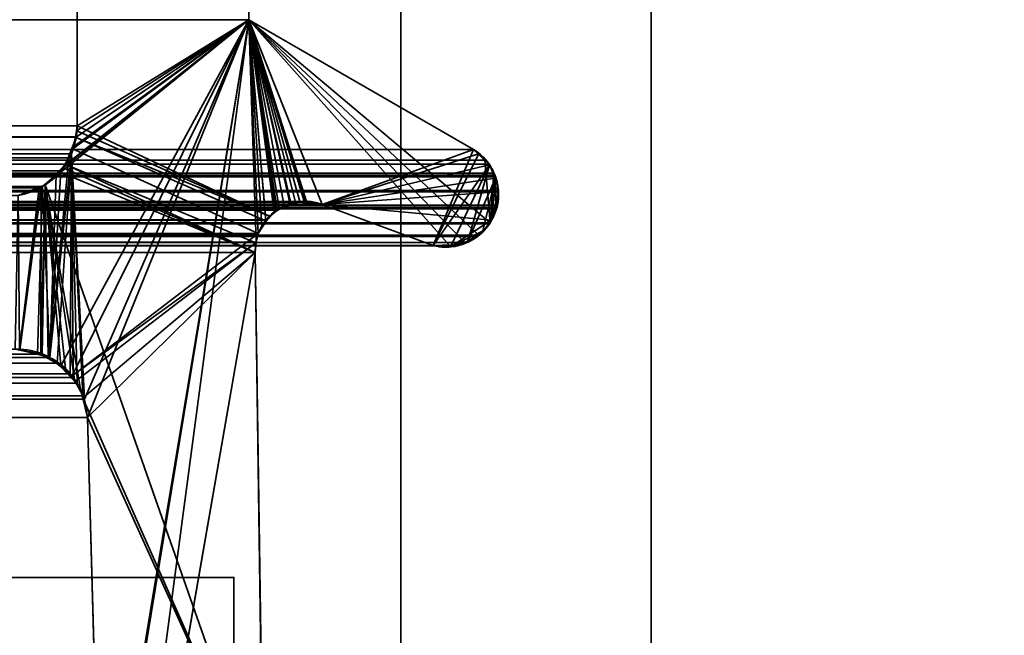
# Model space of a CAD drawing. Header units: millimetres. Extents: x -603 to 3703, y -115 to 193.
# Tile 785 of 1056: x 1972.72 to 1978.62, y 3.67 to 7.35. Entities that reach past the tile are written whole.
import ezdxf

# ---------------------------------------------------------------- set-up
doc = ezdxf.new("R2010")
doc.units = ezdxf.units.MM
doc.layers.add('152', color=7, linetype='Continuous', true_color=0xffffff)

# ---------------------------------------------------------------- blocks, each defined once
blk = doc.blocks.new('UG_SURFACE_002')
at = {"layer": '152', "color": 252, "linetype": 'Continuous', "lineweight": 35}
for points in [[(2165, -18, 2212.25), (2165, 174.4, 2212.25), (835, 174.4, 2212.25), (835, -18, 2212.25)], [(985, -18, 2062.2499), (985, 174.4, 2062.2499), (2015.0001, 174.4, 2062.2499), (2015.0001, -18, 2062.2499)]]:
    blk.add_3dface(points, dxfattribs=at)
blk = doc.blocks.new('UG_SURFACE_055')
at = {"layer": '152', "color": 252, "linetype": 'Continuous', "lineweight": 35}
for points in [[(1023.5, -29.92, 2023.7501), (1976.5, -29.92, 2023.7501), (1976.5, 14.42, 2023.7501), (1023.5, 14.42, 2023.7501)], [(1025, -29.92, 2022.2499), (1025, 14.42, 2022.2499), (1975, 14.42, 2022.2499), (1975, -29.92, 2022.2499)], [(1975, -29.92, 2022.2499), (1975, 14.42, 2022.2499), (1976.5, 14.42, 2023.7501), (1976.5, -29.92, 2023.7501)]]:
    blk.add_3dface(points, dxfattribs=at)
blk = doc.blocks.new('UG_SURFACE_056')
at = {"layer": '152', "color": 252, "linetype": 'Continuous', "lineweight": 35}
for points in [[(1975, -29.92, 2022.2499), (1975, 14.42, 2022.2499), (1975, 14.42, -8.75), (1975, -29.92, -8.75)], [(1976.5, 14.42, -8.75), (1976.5, -29.92, -8.75), (1975, -29.92, -8.75), (1975, 14.42, -8.75)], [(1975, 14.42, 2022.2499), (1975, -29.92, 2022.2499), (1976.5, -29.92, 2023.7501), (1976.5, 14.42, 2023.7501)], [(1976.5, -29.92, 2023.7501), (1976.5, -29.92, -8.75), (1976.5, 14.42, -8.75), (1976.5, 14.42, 2023.7501)]]:
    blk.add_3dface(points, dxfattribs=at)
blk = doc.blocks.new('UG_SURFACE_057')
at = {"layer": '152', "color": 252, "linetype": 'Continuous', "lineweight": 35}
for points in [[(1041, 4.0145, -7.75), (1026, 4.0145, -7.75), (1026, -24.9528, -7.75), (1974, -24.9528, -7.75)], [(1959, 4.0145, -8.75), (1974, 4.0145, -8.75), (1974, -24.9528, -8.75), (1026, -24.9528, -8.75)], [(1959, 4.0145, -7.75), (1041, 4.0145, -7.75), (1974, -24.9528, -7.75)], [(1959, 4.0145, -8.75), (1959, 4.0145, -7.75), (1974, 4.0145, -7.75), (1974, 4.0145, -8.75)], [(1974, -24.9528, -7.75), (1974, 4.0145, -7.75), (1959, 4.0145, -7.75)], [(1974, -24.9528, -8.75), (1974, 4.0145, -8.75), (1974, 4.0145, -7.75), (1974, -24.9528, -7.75)]]:
    blk.add_3dface(points, dxfattribs=at)
blk = doc.blocks.new('UG_SURFACE_093')
at = {"layer": '152', "color": 7, "linetype": 'Continuous', "lineweight": 35}
for points in [[(1026.9384, 6.7187, 2020.3116), (1026.9384, 11.8663, 2020.3116), (1973.0616, 11.8663, 2020.3116), (1973.0616, 6.7187, 2020.3116)], [(1973.0616, 6.7187, 2020.3116), (1973.0616, 11.8663, 2020.3116), (1974.0888, 11.6334, 2021.3387), (1974.0888, 7.3541, 2021.3387)], [(1974.0888, 7.3541, 2021.3387), (1974.0888, 11.6334, 2021.3387), (1025.9112, 11.6334, 2021.3387), (1025.9112, 7.3541, 2021.3387)], [(1975.4353, 6.5775, 2022.6853), (1974.0888, 7.3541, 2021.3387), (1025.9112, 7.3541, 2021.3387), (1024.5647, 6.5775, 2022.6853)], [(1974.0888, 7.3541, 2021.3387), (1973.1044, 5.0824, 2020.3543), (1973.0271, 6.5518, 2020.277), (1973.0557, 6.6507, 2020.3056)], [(1973.0557, 6.6507, 2020.3056), (1973.0564, 6.6534, 2020.3063), (1974.0888, 7.3541, 2021.3387)], [(1974.0888, 7.3541, 2021.3387), (1973.0564, 6.6534, 2020.3063), (1973.0616, 6.7187, 2020.3116)], [(1973.1224, 4.9715, 2020.3724), (1973.1044, 5.0824, 2020.3543), (1974.0888, 7.3541, 2021.3387)], [(1973.2049, 2.0412, 2020.4549), (1973.1224, 4.9715, 2020.3724), (1974.0888, 7.3541, 2021.3387)], [(1973.1853, 0.5531, 2020.4353), (1974.0888, 7.3541, 2021.3387), (1974.1328, 6.0214, 2021.3828), (1974.1284, 5.9608, 2021.3785)], [(1973.1883, 1.8784, 2020.4382), (1974.0888, 7.3541, 2021.3387), (1973.1853, 0.5531, 2020.4353)], [(1974.0888, 7.3541, 2021.3387), (1973.1883, 1.8784, 2020.4382), (1973.2012, 1.9603, 2020.4513)], [(1974.0888, 7.3541, 2021.3387), (1973.2012, 1.9603, 2020.4513), (1973.2049, 2.0412, 2020.4549)], [(1975.5346, 6.1368, 2022.7845), (1974.0888, 7.3541, 2021.3387), (1975.4353, 6.5775, 2022.6853), (1975.5043, 6.5123, 2022.7542)], [(1974.0888, 7.3541, 2021.3387), (1975.3838, 6.0204, 2022.6338), (1975.3387, 5.9996, 2022.5887), (1975.2933, 6.0002, 2022.5432)], [(1974.0888, 7.3541, 2021.3387), (1975.468, 6.0644, 2022.718), (1975.4593, 6.0552, 2022.7094), (1975.3838, 6.0204, 2022.6338)], [(1974.0888, 7.3541, 2021.3387), (1974.5291, 6.2483, 2021.7791), (1974.4343, 6.2604, 2021.6842)], [(1975.5346, 6.1368, 2022.7845), (1975.5328, 6.1326, 2022.7828), (1975.468, 6.0644, 2022.718), (1974.0888, 7.3541, 2021.3387)], [(1974.0888, 7.3541, 2021.3387), (1974.1465, 6.0731, 2021.3964), (1974.1328, 6.0214, 2021.3828)], [(1974.0888, 7.3541, 2021.3387), (1974.395, 6.2655, 2021.6451), (1974.3432, 6.248, 2021.5931)], [(1975.2933, 6.0002, 2022.5432), (1975.1931, 6.0016, 2022.4433), (1974.5291, 6.2483, 2021.7791), (1974.0888, 7.3541, 2021.3387)], [(1974.0888, 7.3541, 2021.3387), (1974.1917, 6.1535, 2021.4417), (1974.1465, 6.0731, 2021.3964)], [(1974.0888, 7.3541, 2021.3387), (1974.2714, 6.2239, 2021.5213), (1974.2602, 6.214, 2021.5101)], [(1974.4343, 6.2604, 2021.6842), (1974.395, 6.2655, 2021.6451), (1974.0888, 7.3541, 2021.3387)], [(1974.3432, 6.248, 2021.5931), (1974.2714, 6.2239, 2021.5213), (1974.0888, 7.3541, 2021.3387)], [(1974.2602, 6.214, 2021.5101), (1974.1937, 6.1552, 2021.4436), (1974.1917, 6.1535, 2021.4417), (1974.0888, 7.3541, 2021.3387)], [(1026.9384, 6.7187, 2020.3116), (1973.0564, 6.6534, 2020.3063), (1973.0557, 6.6507, 2020.3056)], [(1026.9384, 6.7187, 2020.3116), (1973.0616, 6.7187, 2020.3116), (1973.0564, 6.6534, 2020.3063)], [(1973.0557, 6.6507, 2020.3056), (1026.9474, 6.6514, 2020.3025), (1026.9384, 6.7187, 2020.3116)], [(1026.9474, 6.6514, 2020.3025), (1973.0557, 6.6507, 2020.3056), (1973.0271, 6.5518, 2020.277)], [(1026.9531, 6.6087, 2020.2971), (1026.9474, 6.6514, 2020.3025), (1973.0271, 6.5518, 2020.277)], [(1026.9531, 6.6087, 2020.2971), (1973.0271, 6.5518, 2020.277), (1973.012, 6.5272, 2020.262)], [(1973.012, 6.5272, 2020.262), (1026.9871, 6.5254, 2020.263), (1026.9531, 6.6087, 2020.2971)], [(1024.5647, 6.5775, 2022.6853), (1024.4948, 6.5146, 2022.7554), (1975.5043, 6.5123, 2022.7542)], [(1975.5043, 6.5123, 2022.7542), (1975.4353, 6.5775, 2022.6853), (1024.5647, 6.5775, 2022.6853)], [(1972.9419, 5.297, 2020.1919), (1972.8975, 5.3323, 2020.1476), (1973.0271, 6.5518, 2020.277)], [(1973.012, 6.5272, 2020.262), (1973.0271, 6.5518, 2020.277), (1972.8975, 5.3323, 2020.1476)], [(1973.0271, 6.5518, 2020.277), (1973.0203, 5.2345, 2020.2703), (1972.9419, 5.297, 2020.1919)], [(1973.0365, 5.2122, 2020.2866), (1973.0203, 5.2345, 2020.2703), (1973.0271, 6.5518, 2020.277)], [(1973.0271, 6.5518, 2020.277), (1973.0614, 5.178, 2020.3114), (1973.0365, 5.2122, 2020.2866)], [(1973.0271, 6.5518, 2020.277), (1973.1044, 5.0824, 2020.3543), (1973.0959, 5.1013, 2020.3459)], [(1973.0959, 5.1013, 2020.3459), (1973.0614, 5.178, 2020.3114), (1973.0271, 6.5518, 2020.277)], [(1024.48, 6.5013, 2022.7702), (1024.4424, 6.4348, 2022.8076), (1975.5571, 6.4344, 2022.8071)], [(1024.4948, 6.5146, 2022.7554), (1024.48, 6.5013, 2022.7702), (1975.5294, 6.4886, 2022.7795)], [(1024.48, 6.5013, 2022.7702), (1975.5571, 6.4344, 2022.8071), (1975.5294, 6.4886, 2022.7795)], [(1975.5294, 6.4886, 2022.7795), (1975.5043, 6.5123, 2022.7542), (1024.4948, 6.5146, 2022.7554)], [(1026.9926, 6.5122, 2020.2575), (1026.9871, 6.5254, 2020.263), (1973.012, 6.5272, 2020.262)], [(1026.9926, 6.5122, 2020.2575), (1973.012, 6.5272, 2020.262), (1972.9639, 6.449, 2020.2138)], [(1026.9926, 6.5122, 2020.2575), (1972.9639, 6.449, 2020.2138), (1972.9353, 6.4248, 2020.1855)], [(1972.9353, 6.4248, 2020.1855), (1027.0636, 6.4213, 2020.1864), (1026.9926, 6.5122, 2020.2575)], [(1972.8975, 5.3323, 2020.1476), (1972.9639, 6.449, 2020.2138), (1973.012, 6.5272, 2020.262)], [(1975.5043, 6.5123, 2022.7542), (1975.5294, 6.4886, 2022.7795), (1975.5571, 6.4344, 2022.8071), (1975.5346, 6.1368, 2022.7845)], [(1024.4424, 6.4348, 2022.8076), (1024.4366, 6.4244, 2022.8133), (1975.5626, 6.4236, 2022.8126)], [(1975.5626, 6.4236, 2022.8126), (1975.5571, 6.4344, 2022.8071), (1024.4424, 6.4348, 2022.8076)], [(1972.9353, 6.4248, 2020.1855), (1972.9639, 6.449, 2020.2138), (1972.8975, 5.3323, 2020.1476)], [(1975.5722, 6.222, 2022.8224), (1975.5346, 6.1368, 2022.7845), (1975.5571, 6.4344, 2022.8071)], [(1975.5722, 6.222, 2022.8224), (1975.5571, 6.4344, 2022.8071), (1975.5626, 6.4236, 2022.8126)], [(1024.4354, 6.4222, 2022.8148), (1024.4159, 6.3416, 2022.8341), (1975.5839, 6.331, 2022.8341)], [(1024.4366, 6.4244, 2022.8133), (1024.4354, 6.4222, 2022.8148), (1975.5681, 6.4131, 2022.8181)], [(1024.4354, 6.4222, 2022.8148), (1975.5839, 6.331, 2022.8341), (1975.5681, 6.4131, 2022.8181)], [(1975.5681, 6.4131, 2022.8181), (1975.5626, 6.4236, 2022.8126), (1024.4366, 6.4244, 2022.8133)], [(1027.0704, 6.4125, 2020.1795), (1027.0636, 6.4213, 2020.1864), (1972.9353, 6.4248, 2020.1855)], [(1027.1249, 6.3688, 2020.1252), (1027.0704, 6.4125, 2020.1795), (1972.9353, 6.4248, 2020.1855)], [(1027.1249, 6.3688, 2020.1252), (1972.9353, 6.4248, 2020.1855), (1972.8527, 6.3547, 2020.1027)], [(1972.8975, 5.3323, 2020.1476), (1972.8527, 6.3547, 2020.1027), (1972.9353, 6.4248, 2020.1855)], [(1975.5626, 6.4236, 2022.8126), (1975.5681, 6.4131, 2022.8181), (1975.5839, 6.331, 2022.8341), (1975.5722, 6.222, 2022.8224)], [(1975.5791, 6.243, 2022.8291), (1024.4154, 6.3315, 2022.8345), (1024.4142, 6.3011, 2022.836)], [(1024.4159, 6.3416, 2022.8341), (1024.4154, 6.3315, 2022.8345), (1975.5839, 6.331, 2022.8341)], [(1024.4154, 6.3315, 2022.8345), (1975.5791, 6.243, 2022.8291), (1975.5856, 6.3226, 2022.8357)], [(1975.5856, 6.3226, 2022.8357), (1975.5839, 6.331, 2022.8341), (1024.4154, 6.3315, 2022.8345)], [(1027.1249, 6.3688, 2020.1252), (1972.8527, 6.3547, 2020.1027), (1972.8342, 6.3481, 2020.0841)], [(1972.8342, 6.3481, 2020.0841), (1027.1665, 6.3523, 2020.0834), (1027.1249, 6.3688, 2020.1252)], [(1027.1665, 6.3523, 2020.0834), (1972.8342, 6.3481, 2020.0841), (1972.7079, 6.3024, 2019.958)], [(1972.7079, 6.3024, 2019.958), (1972.8342, 6.3481, 2020.0841), (1972.7163, 5.3809, 2019.9664)], [(1972.8245, 5.3519, 2020.0744), (1972.7163, 5.3809, 2019.9664), (1972.8342, 6.3481, 2020.0841), (1972.8527, 6.3547, 2020.1027)], [(1972.8527, 6.3547, 2020.1027), (1972.8975, 5.3323, 2020.1476), (1972.8245, 5.3519, 2020.0744)], [(1975.5722, 6.222, 2022.8224), (1975.5839, 6.331, 2022.8341), (1975.5856, 6.3226, 2022.8357), (1975.5791, 6.243, 2022.8291)], [(1024.4142, 6.3011, 2022.836), (1024.4235, 6.2316, 2022.8267), (1975.5765, 6.2316, 2022.8267)], [(1975.5765, 6.2316, 2022.8267), (1975.5791, 6.243, 2022.8291), (1024.4142, 6.3011, 2022.836)], [(1025.4709, 6.2483, 2021.7791), (1025.5657, 6.2609, 2021.6842), (1974.4343, 6.2604, 2021.6842)], [(1974.4343, 6.2604, 2021.6842), (1974.5291, 6.2483, 2021.7791), (1025.4709, 6.2483, 2021.7791)], [(1974.395, 6.2655, 2021.6451), (1025.5657, 6.2609, 2021.6842), (1025.6022, 6.2657, 2021.6477)], [(1974.395, 6.2655, 2021.6451), (1974.4343, 6.2604, 2021.6842), (1025.5657, 6.2609, 2021.6842)], [(1025.6022, 6.2657, 2021.6477), (1974.3432, 6.248, 2021.5931), (1974.395, 6.2655, 2021.6451)], [(1025.6022, 6.2657, 2021.6477), (1025.6568, 6.2479, 2021.5931), (1974.3432, 6.248, 2021.5931)], [(1024.4235, 6.2316, 2022.8267), (1024.4275, 6.2218, 2022.8224), (1975.5722, 6.222, 2022.8224)], [(1975.5722, 6.222, 2022.8224), (1975.5765, 6.2316, 2022.8267), (1024.4235, 6.2316, 2022.8267)], [(1975.5722, 6.222, 2022.8224), (1024.4275, 6.2218, 2022.8224), (1024.4596, 6.1447, 2022.7904)], [(1975.5722, 6.222, 2022.8224), (1024.4596, 6.1447, 2022.7904), (1024.4656, 6.1377, 2022.7845)], [(1024.4656, 6.1377, 2022.7845), (1975.5346, 6.1368, 2022.7845), (1975.5722, 6.222, 2022.8224)], [(1974.5291, 6.2483, 2021.7791), (1975.1931, 6.0016, 2022.4433), (1024.8069, 6.0016, 2022.4433), (1025.4709, 6.2483, 2021.7791)], [(1974.2714, 6.2239, 2021.5213), (1974.3432, 6.248, 2021.5931), (1025.6568, 6.2479, 2021.5931)], [(1974.2714, 6.2239, 2021.5213), (1025.6568, 6.2479, 2021.5931), (1025.7264, 6.2251, 2021.5235)], [(1025.7264, 6.2251, 2021.5235), (1974.2602, 6.214, 2021.5101), (1974.2714, 6.2239, 2021.5213)], [(1025.7264, 6.2251, 2021.5235), (1025.7397, 6.2137, 2021.5104), (1974.2602, 6.214, 2021.5101)], [(1974.2602, 6.214, 2021.5101), (1025.7397, 6.2137, 2021.5104), (1025.8064, 6.1556, 2021.4436)], [(1025.8064, 6.1556, 2021.4436), (1974.1937, 6.1552, 2021.4436), (1974.2602, 6.214, 2021.5101)], [(1975.5791, 6.243, 2022.8291), (1975.5765, 6.2316, 2022.8267), (1975.5722, 6.222, 2022.8224)], [(1975.5346, 6.1368, 2022.7845), (1024.4656, 6.1377, 2022.7845), (1024.5267, 6.0664, 2022.7234)], [(1975.5328, 6.1326, 2022.7828), (1975.5346, 6.1368, 2022.7845), (1024.5267, 6.0664, 2022.7234)], [(1974.1917, 6.1535, 2021.4417), (1025.8064, 6.1556, 2021.4436), (1025.8069, 6.1552, 2021.4431)], [(1974.1917, 6.1535, 2021.4417), (1974.1937, 6.1552, 2021.4436), (1025.8064, 6.1556, 2021.4436)], [(1025.8069, 6.1552, 2021.4431), (1974.1465, 6.0731, 2021.3964), (1974.1917, 6.1535, 2021.4417)], [(1025.8069, 6.1552, 2021.4431), (1025.8535, 6.0731, 2021.3964), (1974.1465, 6.0731, 2021.3964)], [(1975.5328, 6.1326, 2022.7828), (1024.5267, 6.0664, 2022.7234), (1024.5314, 6.0638, 2022.7187)], [(1024.5314, 6.0638, 2022.7187), (1975.468, 6.0644, 2022.718), (1975.5328, 6.1326, 2022.7828)], [(1975.4593, 6.0552, 2022.7094), (1975.468, 6.0644, 2022.718), (1024.5314, 6.0638, 2022.7187)], [(1024.5314, 6.0638, 2022.7187), (1024.616, 6.018, 2022.634), (1975.3838, 6.0204, 2022.6338)], [(1975.3838, 6.0204, 2022.6338), (1975.4593, 6.0552, 2022.7094), (1024.5314, 6.0638, 2022.7187)], [(1975.3838, 6.0204, 2022.6338), (1024.616, 6.018, 2022.634), (1024.6392, 6.0054, 2022.6107)], [(1975.3387, 5.9996, 2022.5887), (1975.3838, 6.0204, 2022.6338), (1024.6392, 6.0054, 2022.6107)], [(1974.1328, 6.0214, 2021.3828), (1025.8535, 6.0731, 2021.3964), (1025.8715, 5.981, 2021.3785)], [(1974.1328, 6.0214, 2021.3828), (1974.1465, 6.0731, 2021.3964), (1025.8535, 6.0731, 2021.3964)], [(1025.8715, 5.981, 2021.3785), (1974.1284, 5.9608, 2021.3785), (1974.1328, 6.0214, 2021.3828)], [(1024.6392, 6.0054, 2022.6107), (1024.7071, 5.999, 2022.543), (1975.2933, 6.0002, 2022.5432)], [(1975.2933, 6.0002, 2022.5432), (1975.3387, 5.9996, 2022.5887), (1024.6392, 6.0054, 2022.6107)], [(1024.7071, 5.999, 2022.543), (1024.763, 5.9938, 2022.4869), (1975.1931, 6.0016, 2022.4433)], [(1975.1931, 6.0016, 2022.4433), (1975.2933, 6.0002, 2022.5432), (1024.7071, 5.999, 2022.543)], [(1024.763, 5.9938, 2022.4869), (1024.8069, 6.0016, 2022.4433), (1975.1931, 6.0016, 2022.4433)], [(1974.175, 2.6459, 2021.425), (1974.1284, 5.9608, 2021.3785), (1025.8716, 5.9608, 2021.3785), (1025.825, 2.6459, 2021.425)], [(1025.8715, 5.981, 2021.3785), (1025.8716, 5.9608, 2021.3785), (1974.1284, 5.9608, 2021.3785)], [(1973.1876, 0.5521, 2020.4375), (1973.1853, 0.5531, 2020.4353), (1974.1284, 5.9608, 2021.3785)], [(1973.1876, 0.5521, 2020.4375), (1974.1284, 5.9608, 2021.3785), (1974.175, 2.6459, 2021.425)], [(1972.7163, 5.3809, 2019.9664), (1972.8245, 5.3519, 2020.0744), (1027.1747, 5.3615, 2020.0753)], [(1027.0572, 5.2979, 2020.1929), (1027.1747, 5.3615, 2020.0753), (1972.8245, 5.3519, 2020.0744)], [(1972.8245, 5.3519, 2020.0744), (1972.8975, 5.3323, 2020.1476), (1027.0572, 5.2979, 2020.1929)], [(1972.8975, 5.3323, 2020.1476), (1972.9419, 5.297, 2020.1919), (1027.0572, 5.2979, 2020.1929)], [(1973.0203, 5.2345, 2020.2703), (1026.965, 5.2089, 2020.2849), (1027.0281, 5.2822, 2020.2219)], [(1973.0203, 5.2345, 2020.2703), (1027.0281, 5.2822, 2020.2219), (1027.0572, 5.2979, 2020.1929)], [(1027.0572, 5.2979, 2020.1929), (1972.9419, 5.297, 2020.1919), (1973.0203, 5.2345, 2020.2703)], [(1973.0614, 5.178, 2020.3114), (1026.9386, 5.178, 2020.3114), (1026.965, 5.2089, 2020.2849)], [(1973.0203, 5.2345, 2020.2703), (1973.0365, 5.2122, 2020.2866), (1026.965, 5.2089, 2020.2849)], [(1026.965, 5.2089, 2020.2849), (1973.0365, 5.2122, 2020.2866), (1973.0614, 5.178, 2020.3114)], [(1973.0614, 5.178, 2020.3114), (1026.9041, 5.1013, 2020.3459), (1026.9386, 5.178, 2020.3114)], [(1973.0614, 5.178, 2020.3114), (1973.0959, 5.1013, 2020.3459), (1026.9041, 5.1013, 2020.3459)], [(1973.1224, 4.9715, 2020.3724), (1026.8776, 4.9715, 2020.3724), (1026.8956, 5.0824, 2020.3543)], [(1026.8956, 5.0824, 2020.3543), (1026.9041, 5.1013, 2020.3459), (1973.0959, 5.1013, 2020.3459), (1973.1044, 5.0824, 2020.3543)], [(1973.1044, 5.0824, 2020.3543), (1973.1224, 4.9715, 2020.3724), (1026.8956, 5.0824, 2020.3543)], [(1026.7951, 2.0412, 2020.4549), (1026.8776, 4.9715, 2020.3724), (1973.1224, 4.9715, 2020.3724), (1973.2049, 2.0412, 2020.4549)]]:
    blk.add_3dface(points, dxfattribs=at)
blk = doc.blocks.new('UG_SURFACE_094')
at = {"layer": '152', "color": 7, "linetype": 'Continuous', "lineweight": 35}
for points in [[(1974.0888, 11.6334, -8.75), (1974.0888, 7.3541, -8.75), (1973.0616, 6.7187, -8.75), (1973.0616, 11.8663, -8.75)], [(1974.0888, 7.3541, 2021.3387), (1974.0888, 11.6334, 2021.3387), (1973.0616, 11.8663, 2020.3116), (1973.0616, 6.7187, 2020.3116)], [(1973.0616, 6.7187, 2020.3116), (1973.0616, 11.8663, 2020.3116), (1973.0616, 11.8663, -8.75), (1973.0616, 6.7187, -8.75)], [(1974.0888, 7.3541, -8.75), (1974.0888, 11.6334, -8.75), (1974.0888, 11.6334, 2021.3387), (1974.0888, 7.3541, 2021.3387)], [(1974.0888, 7.3541, 2021.3387), (1972.8693, 6.365, 2020.1192), (1972.8867, 5.3379, 2020.1368), (1972.962, 5.2773, 2020.2119)], [(1972.9517, 6.4465, 2020.2017), (1972.8693, 6.365, 2020.1192), (1974.0888, 7.3541, 2021.3387)], [(1972.9754, 6.4699, 2020.2253), (1972.9517, 6.4465, 2020.2017), (1974.0888, 7.3541, 2021.3387)], [(1972.962, 5.2773, 2020.2119), (1973.0306, 5.2222, 2020.2806), (1974.0888, 7.3541, 2021.3387)], [(1974.0888, 7.3541, 2021.3387), (1972.991, 6.4854, 2020.241), (1972.9754, 6.4699, 2020.2253)], [(1973.0359, 6.5803, 2020.2858), (1972.991, 6.4854, 2020.241), (1974.0888, 7.3541, 2021.3387)], [(1974.1465, 6.0731, 2021.3964), (1974.1682, 6.1188, 2021.4181), (1974.0888, 7.3541, 2021.3387), (1973.0306, 5.2222, 2020.2806)], [(1974.0888, 7.3541, 2021.3387), (1973.0433, 6.596, 2020.2932), (1973.0359, 6.5803, 2020.2858)], [(1973.0572, 6.6889, 2020.3071), (1973.0433, 6.596, 2020.2932), (1974.0888, 7.3541, 2021.3387)], [(1974.0888, 7.3541, 2021.3387), (1973.0616, 6.7187, 2020.3116), (1973.0572, 6.6889, 2020.3071)], [(1974.2523, 6.2053, -8.75), (1974.2129, 6.1775, -8.75), (1973.0616, 6.7187, -8.75), (1974.0888, 7.3541, -8.75)], [(1975.4353, 6.5775, -8.75), (1974.0888, 7.3541, -8.75), (1974.0888, 7.3541, 2021.3387), (1975.4353, 6.5775, 2022.6853)], [(1974.5291, 6.2483, -8.75), (1974.0888, 7.3541, -8.75), (1975.4353, 6.5775, -8.75)], [(1974.0888, 7.3541, -8.75), (1974.3017, 6.2399, -8.75), (1974.2523, 6.2053, -8.75)], [(1974.0888, 7.3541, -8.75), (1974.4204, 6.267, -8.75), (1974.3373, 6.248, -8.75)], [(1974.3373, 6.248, -8.75), (1974.3017, 6.2399, -8.75), (1974.0888, 7.3541, -8.75)], [(1974.0888, 7.3541, -8.75), (1974.5291, 6.2483, -8.75), (1974.4345, 6.2646, -8.75)], [(1974.4345, 6.2646, -8.75), (1974.4204, 6.267, -8.75), (1974.0888, 7.3541, -8.75)], [(1974.0888, 7.3541, 2021.3387), (1974.2416, 6.2033, 2021.4915), (1974.2501, 6.2071, 2021.5001)], [(1974.0888, 7.3541, 2021.3387), (1974.1682, 6.1188, 2021.4181), (1974.1914, 6.1456, 2021.4415)], [(1974.0888, 7.3541, 2021.3387), (1974.3687, 6.2615, 2021.6186), (1974.4344, 6.2561, 2021.6844)], [(1974.2501, 6.2071, 2021.5001), (1974.3375, 6.2472, 2021.5874), (1974.0888, 7.3541, 2021.3387)], [(1974.4344, 6.2561, 2021.6844), (1974.5291, 6.2483, 2021.7791), (1974.0888, 7.3541, 2021.3387)], [(1974.1914, 6.1456, 2021.4415), (1974.2416, 6.2033, 2021.4915), (1974.0888, 7.3541, 2021.3387)], [(1974.3375, 6.2472, 2021.5874), (1974.3687, 6.2615, 2021.6186), (1974.0888, 7.3541, 2021.3387)], [(1975.4353, 6.5775, 2022.6853), (1974.0888, 7.3541, 2021.3387), (1974.5291, 6.2483, 2021.7791), (1975.1931, 6.0016, 2022.4433)], [(1973.0591, 6.688, -8.75), (1973.0558, 6.6496, -8.75), (1973.0359, 6.5803, 2020.2858)], [(1973.0359, 6.5803, 2020.2858), (1973.0433, 6.596, 2020.2932), (1973.0591, 6.688, -8.75)], [(1973.0433, 6.596, 2020.2932), (1973.0572, 6.6889, 2020.3071), (1973.0591, 6.688, -8.75)], [(1974.2129, 6.1775, -8.75), (1973.0558, 6.6496, -8.75), (1973.0591, 6.688, -8.75)], [(1973.0616, 6.7187, -8.75), (1973.0591, 6.688, -8.75), (1973.0572, 6.6889, 2020.3071)], [(1973.0572, 6.6889, 2020.3071), (1973.0616, 6.7187, 2020.3116), (1973.0616, 6.7187, -8.75)], [(1973.0591, 6.688, -8.75), (1973.0616, 6.7187, -8.75), (1974.2129, 6.1775, -8.75)], [(1974.1936, 6.1471, -8.75), (1974.1465, 6.0731, -8.75), (1973.0293, 6.5819, -8.75), (1973.0558, 6.6496, -8.75)], [(1973.0558, 6.6496, -8.75), (1973.0293, 6.5819, -8.75), (1973.0359, 6.5803, 2020.2858)], [(1973.0558, 6.6496, -8.75), (1974.2129, 6.1775, -8.75), (1974.1936, 6.1471, -8.75)], [(1973.0293, 6.5819, -8.75), (1972.9916, 6.4863, -8.75), (1972.991, 6.4854, 2020.241)], [(1972.991, 6.4854, 2020.241), (1973.0359, 6.5803, 2020.2858), (1973.0293, 6.5819, -8.75)], [(1972.9916, 6.4863, -8.75), (1973.0293, 6.5819, -8.75), (1974.1465, 6.0731, -8.75), (1974.1322, 6.0177, -8.75)], [(1975.4353, 6.5775, -8.75), (1975.4488, 6.5687, -8.75), (1975.4655, 6.5516, -8.75), (1974.5291, 6.2483, -8.75)], [(1975.4655, 6.5516, -8.75), (1975.5305, 6.485, -8.75), (1974.5291, 6.2483, -8.75)], [(1975.1931, 6.0016, 2022.4433), (1975.4657, 6.5488, 2022.7156), (1975.4353, 6.5775, 2022.6853)], [(1975.1931, 6.0016, 2022.4433), (1975.5309, 6.4854, 2022.7809), (1975.5294, 6.4886, 2022.7795), (1975.4657, 6.5488, 2022.7156)], [(1975.4655, 6.5516, -8.75), (1975.4488, 6.5687, -8.75), (1975.4353, 6.5775, 2022.6853)], [(1975.4353, 6.5775, 2022.6853), (1975.4657, 6.5488, 2022.7156), (1975.4655, 6.5516, -8.75)], [(1975.4488, 6.5687, -8.75), (1975.4353, 6.5775, -8.75), (1975.4353, 6.5775, 2022.6853)], [(1975.5305, 6.485, -8.75), (1975.4655, 6.5516, -8.75), (1975.4657, 6.5488, 2022.7156)], [(1975.4657, 6.5488, 2022.7156), (1975.5294, 6.4886, 2022.7795), (1975.5305, 6.485, -8.75)], [(1975.5294, 6.4886, 2022.7795), (1975.5309, 6.4854, 2022.7809), (1975.5305, 6.485, -8.75)], [(1972.8693, 6.365, 2020.1192), (1972.9517, 6.4465, 2020.2017), (1972.9497, 6.4447, -8.75)], [(1972.9497, 6.4447, -8.75), (1972.8703, 6.3656, -8.75), (1972.8693, 6.365, 2020.1192)], [(1974.1284, 5.9608, -8.75), (1974.175, 2.6459, -8.75), (1972.8703, 6.3656, -8.75), (1972.9497, 6.4447, -8.75)], [(1972.9497, 6.4447, -8.75), (1972.9743, 6.4691, -8.75), (1974.1284, 5.9608, -8.75)], [(1972.9743, 6.4691, -8.75), (1972.9497, 6.4447, -8.75), (1972.9517, 6.4465, 2020.2017)], [(1972.9517, 6.4465, 2020.2017), (1972.9754, 6.4699, 2020.2253), (1972.9743, 6.4691, -8.75)], [(1972.9743, 6.4691, -8.75), (1972.9916, 6.4863, -8.75), (1974.1284, 5.9608, -8.75)], [(1972.9916, 6.4863, -8.75), (1972.9743, 6.4691, -8.75), (1972.9754, 6.4699, 2020.2253)], [(1972.9754, 6.4699, 2020.2253), (1972.991, 6.4854, 2020.241), (1972.9916, 6.4863, -8.75)], [(1974.1322, 6.0177, -8.75), (1974.1284, 5.9608, -8.75), (1972.9916, 6.4863, -8.75)], [(1974.5291, 6.2483, -8.75), (1975.5305, 6.485, -8.75), (1975.5347, 6.4807, -8.75), (1975.5646, 6.4048, -8.75)], [(1975.5309, 6.4854, 2022.7809), (1975.1931, 6.0016, 2022.4433), (1975.3032, 6.0057, 2022.5532)], [(1975.3032, 6.0057, 2022.5532), (1975.3697, 6.0082, 2022.6197), (1975.4025, 6.028, 2022.6526), (1975.5309, 6.4854, 2022.7809)], [(1975.5678, 6.405, 2022.8179), (1975.5309, 6.4854, 2022.7809), (1975.4025, 6.028, 2022.6526)], [(1975.5347, 6.4807, -8.75), (1975.5305, 6.485, -8.75), (1975.5309, 6.4854, 2022.7809)], [(1975.5646, 6.4048, -8.75), (1975.5347, 6.4807, -8.75), (1975.5309, 6.4854, 2022.7809)], [(1975.5309, 6.4854, 2022.7809), (1975.5678, 6.405, 2022.8179), (1975.5646, 6.4048, -8.75)], [(1975.5646, 6.4048, -8.75), (1975.5813, 6.3623, -8.75), (1975.5799, 6.3226, -8.75), (1974.5291, 6.2483, -8.75)], [(1975.5678, 6.405, 2022.8179), (1975.4025, 6.028, 2022.6526), (1975.4876, 6.0792, 2022.7377), (1975.4889, 6.0809, 2022.7389)], [(1975.4889, 6.0809, 2022.7389), (1975.5427, 6.1542, 2022.7926), (1975.5678, 6.405, 2022.8179)], [(1975.5832, 6.3218, 2022.8333), (1975.5757, 6.388, 2022.8257), (1975.5678, 6.405, 2022.8179), (1975.5427, 6.1542, 2022.7926)], [(1975.5813, 6.3623, -8.75), (1975.5646, 6.4048, -8.75), (1975.5678, 6.405, 2022.8179)], [(1975.5678, 6.405, 2022.8179), (1975.5757, 6.388, 2022.8257), (1975.5813, 6.3623, -8.75)], [(1975.5799, 6.3226, -8.75), (1975.5813, 6.3623, -8.75), (1975.5757, 6.388, 2022.8257)], [(1975.5757, 6.388, 2022.8257), (1975.5832, 6.3218, 2022.8333), (1975.5799, 6.3226, -8.75)], [(1972.8467, 6.3562, 2020.0968), (1972.7079, 6.3024, 2019.958), (1972.6892, 5.381, 2019.9392), (1972.7176, 5.3748, 2019.9676)], [(1972.7176, 5.3764, -8.75), (1972.6892, 5.381, -8.75), (1972.7079, 6.3024, -8.75), (1972.8459, 6.3561, -8.75)], [(1972.7079, 6.3024, 2019.958), (1972.8467, 6.3562, 2020.0968), (1972.8459, 6.3561, -8.75)], [(1972.8459, 6.3561, -8.75), (1972.7079, 6.3024, -8.75), (1972.7079, 6.3024, 2019.958)], [(1972.7176, 5.3748, 2019.9676), (1972.8518, 5.3455, 2020.1018), (1972.8693, 6.365, 2020.1192), (1972.8467, 6.3562, 2020.0968)], [(1972.8459, 6.3561, -8.75), (1972.8435, 5.3562, -8.75), (1972.7176, 5.3764, -8.75)], [(1972.8459, 6.3561, -8.75), (1972.8703, 6.3656, -8.75), (1972.8435, 5.3562, -8.75)], [(1972.9631, 5.2826, -8.75), (1972.8515, 5.3513, -8.75), (1972.8435, 5.3562, -8.75), (1972.8703, 6.3656, -8.75)], [(1972.8703, 6.3656, -8.75), (1972.8459, 6.3561, -8.75), (1972.8467, 6.3562, 2020.0968)], [(1972.8467, 6.3562, 2020.0968), (1972.8693, 6.365, 2020.1192), (1972.8703, 6.3656, -8.75)], [(1972.8518, 5.3455, 2020.1018), (1972.8867, 5.3379, 2020.1368), (1972.8693, 6.365, 2020.1192)], [(1972.8703, 6.3656, -8.75), (1972.9905, 5.2657, -8.75), (1972.9631, 5.2826, -8.75)], [(1972.8703, 6.3656, -8.75), (1973.0816, 5.1408, -8.75), (1973.0469, 5.1883, -8.75)], [(1973.0469, 5.1883, -8.75), (1972.9905, 5.2657, -8.75), (1972.8703, 6.3656, -8.75)], [(1973.0943, 5.0879, -8.75), (1973.0816, 5.1408, -8.75), (1972.8703, 6.3656, -8.75), (1974.175, 2.6459, -8.75)], [(1974.5291, 6.2483, -8.75), (1975.5799, 6.3226, -8.75), (1975.5765, 6.2316, -8.75), (1975.5405, 6.1534, -8.75)], [(1975.5832, 6.3218, 2022.8333), (1975.5427, 6.1542, 2022.7926), (1975.5539, 6.1695, 2022.804), (1975.5765, 6.2316, 2022.8267)], [(1975.5799, 6.3226, -8.75), (1975.5858, 6.2992, 2022.8357), (1975.5765, 6.2316, 2022.8267)], [(1975.5765, 6.2316, 2022.8267), (1975.5765, 6.2316, -8.75), (1975.5799, 6.3226, -8.75)], [(1975.5765, 6.2316, 2022.8267), (1975.5858, 6.2992, 2022.8357), (1975.5832, 6.3218, 2022.8333)], [(1975.5799, 6.3226, -8.75), (1975.5832, 6.3218, 2022.8333), (1975.5858, 6.2992, 2022.8357)], [(1974.3687, 6.2615, 2021.6186), (1974.3373, 6.248, -8.75), (1974.4204, 6.267, -8.75)], [(1974.3687, 6.2615, 2021.6186), (1974.3375, 6.2472, 2021.5874), (1974.3373, 6.248, -8.75)], [(1974.4204, 6.267, -8.75), (1974.4344, 6.2561, 2021.6844), (1974.3687, 6.2615, 2021.6186)], [(1974.4204, 6.267, -8.75), (1974.4345, 6.2646, -8.75), (1974.4344, 6.2561, 2021.6844)], [(1974.4344, 6.2561, 2021.6844), (1974.4345, 6.2646, -8.75), (1974.5291, 6.2483, -8.75)], [(1974.5291, 6.2483, -8.75), (1974.5291, 6.2483, 2021.7791), (1974.4344, 6.2561, 2021.6844)], [(1974.2416, 6.2033, 2021.4915), (1974.1914, 6.1456, 2021.4415), (1974.1936, 6.1471, -8.75)], [(1974.2416, 6.2033, 2021.4915), (1974.1936, 6.1471, -8.75), (1974.2129, 6.1775, -8.75)], [(1974.2416, 6.2033, 2021.4915), (1974.2129, 6.1775, -8.75), (1974.2523, 6.2053, -8.75)], [(1974.2523, 6.2053, -8.75), (1974.2501, 6.2071, 2021.5001), (1974.2416, 6.2033, 2021.4915)], [(1974.3017, 6.2399, -8.75), (1974.3375, 6.2472, 2021.5874), (1974.2501, 6.2071, 2021.5001)], [(1974.2501, 6.2071, 2021.5001), (1974.2523, 6.2053, -8.75), (1974.3017, 6.2399, -8.75)], [(1974.3017, 6.2399, -8.75), (1974.3373, 6.248, -8.75), (1974.3375, 6.2472, 2021.5874)], [(1974.5291, 6.2483, -8.75), (1975.1931, 6.0016, -8.75), (1975.1931, 6.0016, 2022.4433), (1974.5291, 6.2483, 2021.7791)], [(1975.3035, 5.9974, -8.75), (1975.1931, 6.0016, -8.75), (1974.5291, 6.2483, -8.75), (1975.5405, 6.1534, -8.75)], [(1975.5427, 6.1542, 2022.7926), (1975.5405, 6.1534, -8.75), (1975.5765, 6.2316, -8.75)], [(1975.5765, 6.2316, -8.75), (1975.5539, 6.1695, 2022.804), (1975.5427, 6.1542, 2022.7926)], [(1975.5765, 6.2316, -8.75), (1975.5765, 6.2316, 2022.8267), (1975.5539, 6.1695, 2022.804)], [(1974.1682, 6.1188, 2021.4181), (1974.1465, 6.0731, -8.75), (1974.1936, 6.1471, -8.75)], [(1974.1936, 6.1471, -8.75), (1974.1914, 6.1456, 2021.4415), (1974.1682, 6.1188, 2021.4181)], [(1975.3035, 5.9974, -8.75), (1975.5405, 6.1534, -8.75), (1975.5274, 6.1249, -8.75), (1975.4846, 6.0854, -8.75)], [(1975.5274, 6.1249, -8.75), (1975.5427, 6.1542, 2022.7926), (1975.4889, 6.0809, 2022.7389)], [(1975.5274, 6.1249, -8.75), (1975.5405, 6.1534, -8.75), (1975.5427, 6.1542, 2022.7926)], [(1974.1682, 6.1188, 2021.4181), (1974.1465, 6.0731, 2021.3964), (1974.1465, 6.0731, -8.75)], [(1975.4028, 6.0261, -8.75), (1975.3237, 5.9966, -8.75), (1975.3035, 5.9974, -8.75), (1975.4846, 6.0854, -8.75)], [(1975.4846, 6.0854, -8.75), (1975.4876, 6.0792, 2022.7377), (1975.4025, 6.028, 2022.6526)], [(1975.4025, 6.028, 2022.6526), (1975.4325, 6.0372, -8.75), (1975.4846, 6.0854, -8.75)], [(1975.4846, 6.0854, -8.75), (1975.4325, 6.0372, -8.75), (1975.4028, 6.0261, -8.75)], [(1975.4889, 6.0809, 2022.7389), (1975.4846, 6.0854, -8.75), (1975.5274, 6.1249, -8.75)], [(1975.4846, 6.0854, -8.75), (1975.4889, 6.0809, 2022.7389), (1975.4876, 6.0792, 2022.7377)], [(1973.0306, 5.2222, 2020.2806), (1974.1322, 6.0177, 2021.3821), (1974.1465, 6.0731, 2021.3964)], [(1974.1322, 6.0177, 2021.3821), (1973.0306, 5.2222, 2020.2806), (1973.0489, 5.1885, 2020.299)], [(1973.0489, 5.1885, 2020.299), (1973.1005, 5.0942, 2020.3505), (1974.1284, 5.9608, 2021.3785), (1974.1322, 6.0177, 2021.3821)], [(1974.1322, 6.0177, 2021.3821), (1974.1284, 5.9608, -8.75), (1974.1322, 6.0177, -8.75)], [(1974.1322, 6.0177, 2021.3821), (1974.1284, 5.9608, 2021.3785), (1974.1284, 5.9608, -8.75)], [(1974.1322, 6.0177, -8.75), (1974.1465, 6.0731, 2021.3964), (1974.1322, 6.0177, 2021.3821)], [(1974.1322, 6.0177, -8.75), (1974.1465, 6.0731, -8.75), (1974.1465, 6.0731, 2021.3964)], [(1975.4028, 6.0261, -8.75), (1975.3697, 6.0082, 2022.6197), (1975.3032, 6.0057, 2022.5532)], [(1975.3032, 6.0057, 2022.5532), (1975.3237, 5.9966, -8.75), (1975.4028, 6.0261, -8.75)], [(1975.4028, 6.0261, -8.75), (1975.4025, 6.028, 2022.6526), (1975.3697, 6.0082, 2022.6197)], [(1975.4025, 6.028, 2022.6526), (1975.4028, 6.0261, -8.75), (1975.4325, 6.0372, -8.75)], [(1974.1284, 5.9608, 2021.3785), (1973.1005, 5.0942, 2020.3505), (1973.1014, 5.0895, 2020.3514), (1973.1224, 4.9715, 2020.3724)], [(1974.175, 2.6459, 2021.425), (1974.1284, 5.9608, 2021.3785), (1973.1224, 4.9715, 2020.3724), (1973.2049, 2.0412, 2020.4549)], [(1974.175, 2.6459, -8.75), (1974.1284, 5.9608, -8.75), (1974.1284, 5.9608, 2021.3785), (1974.175, 2.6459, 2021.425)], [(1975.3035, 5.9974, -8.75), (1975.3032, 6.0057, 2022.5532), (1975.1931, 6.0016, 2022.4433)], [(1975.1931, 6.0016, 2022.4433), (1975.1931, 6.0016, -8.75), (1975.3035, 5.9974, -8.75)], [(1975.3032, 6.0057, 2022.5532), (1975.3035, 5.9974, -8.75), (1975.3237, 5.9966, -8.75)], [(1972.7176, 5.3764, -8.75), (1972.7176, 5.3748, 2019.9676), (1972.6892, 5.381, 2019.9392)], [(1972.6892, 5.381, 2019.9392), (1972.6892, 5.381, -8.75), (1972.7176, 5.3764, -8.75)], [(1972.7176, 5.3748, 2019.9676), (1972.7176, 5.3764, -8.75), (1972.8435, 5.3562, -8.75)], [(1972.8435, 5.3562, -8.75), (1972.8518, 5.3455, 2020.1018), (1972.7176, 5.3748, 2019.9676)], [(1972.8435, 5.3562, -8.75), (1972.8515, 5.3513, -8.75), (1972.8518, 5.3455, 2020.1018)], [(1972.8518, 5.3455, 2020.1018), (1972.8515, 5.3513, -8.75), (1972.9631, 5.2826, -8.75)], [(1972.9631, 5.2826, -8.75), (1972.8867, 5.3379, 2020.1368), (1972.8518, 5.3455, 2020.1018)], [(1972.9631, 5.2826, -8.75), (1972.962, 5.2773, 2020.2119), (1972.8867, 5.3379, 2020.1368)], [(1972.962, 5.2773, 2020.2119), (1972.9631, 5.2826, -8.75), (1972.9905, 5.2657, -8.75)], [(1973.0469, 5.1883, -8.75), (1973.0306, 5.2222, 2020.2806), (1972.962, 5.2773, 2020.2119)], [(1972.962, 5.2773, 2020.2119), (1972.9905, 5.2657, -8.75), (1973.0469, 5.1883, -8.75)], [(1973.0469, 5.1883, -8.75), (1973.0489, 5.1885, 2020.299), (1973.0306, 5.2222, 2020.2806)], [(1973.0489, 5.1885, 2020.299), (1973.0469, 5.1883, -8.75), (1973.0816, 5.1408, -8.75)], [(1973.0816, 5.1408, -8.75), (1973.1005, 5.0942, 2020.3505), (1973.0489, 5.1885, 2020.299)], [(1973.1005, 5.0942, 2020.3505), (1973.0816, 5.1408, -8.75), (1973.0943, 5.0879, -8.75)], [(1973.0943, 5.0879, -8.75), (1973.1014, 5.0895, 2020.3514), (1973.1005, 5.0942, 2020.3505)], [(1973.1014, 5.0895, 2020.3514), (1973.0943, 5.0879, -8.75), (1973.1224, 4.9715, -8.75)], [(1974.175, 2.6459, -8.75), (1973.1224, 4.9715, -8.75), (1973.0943, 5.0879, -8.75)], [(1973.1224, 4.9715, -8.75), (1973.1224, 4.9715, 2020.3724), (1973.1014, 5.0895, 2020.3514)], [(1973.2049, 2.0412, -8.75), (1973.1224, 4.9715, -8.75), (1974.175, 2.6459, -8.75), (1974.175, 2.4846, -8.75)], [(1973.2049, 2.0412, 2020.4549), (1973.1224, 4.9715, 2020.3724), (1973.1224, 4.9715, -8.75), (1973.2049, 2.0412, -8.75)]]:
    blk.add_3dface(points, dxfattribs=at)

msp = doc.modelspace()

# ---------------------------------------------------------------- linework, layer by layer
at = {"layer": '152', "linetype": 'Continuous', "lineweight": -3}
for p, q in [((1975, -29.92, -8.75), (1975, 14.42, -8.75)), ((1975, -29.92, 2022.25), (1975, 14.42, 2022.25)), ((1975, -29.92, 2022.25), (1975, 14.42, 2022.25)), ((1976.5, -29.92, 2023.75), (1976.5, 14.42, 2023.75)), ((1976.5, -29.92, 2023.75), (1976.5, 14.42, 2023.75)), ((1976.5, -29.92, -8.75), (1976.5, 14.42, -8.75)), ((1973.0615, 11.8663, 2020.3115), (1973.0615, 6.7187, 2020.3115)), ((1973.0615, 6.7187, -8.75), (1973.0615, 11.8663, -8.75)), ((1973.0615, 11.8663, 2020.3115), (1973.0615, 6.7187, 2020.3115)), ((1974.0888, 11.6334, 2021.3388), (1974.0888, 7.3541, 2021.3388)), ((1974.0888, 7.3541, 2021.3388), (1975.4353, 6.5775, 2022.6853)), ((1975.4353, 6.5775, 2022.6853), (1974.0888, 7.3541, 2021.3388)), ((1975.4353, 6.5775, -8.75), (1974.0888, 7.3541, -8.75)), ((1026.9385, 6.7187, 2020.3115), (1973.0615, 6.7187, 2020.3115)), ((1973.0615, 6.7187, 2020.3115), (1973.0615, 6.7187, -8.75)), ((1975.4353, 6.5775, 2022.6853), (1024.5647, 6.5775, 2022.6853)), ((1975.4353, 6.5775, -8.75), (1975.4353, 6.5775, 2022.6853)), ((1975.5766, 6.2316, 2022.8266), (1024.4234, 6.2316, 2022.8266)), ((1974.5291, 6.2483, 2021.7791), (1025.4709, 6.2483, 2021.7791)), ((1974.5291, 6.2483, 2021.7791), (1975.1932, 6.0016, 2022.4432)), ((1974.5291, 6.2483, -8.75), (1975.1932, 6.0016, -8.75)), ((1974.5291, 6.2483, -8.75), (1974.5291, 6.2483, 2021.7791)), ((1974.5291, 6.2483, 2021.7791), (1975.1932, 6.0016, 2022.4432)), ((1975.5766, 6.2316, -8.75), (1975.5766, 6.2316, 2022.8266)), ((1974.1465, 6.0731, 2021.3965), (1025.8535, 6.0731, 2021.3965)), ((1974.1465, 6.0731, -8.75), (1974.1465, 6.0731, 2021.3965)), ((1975.1932, 6.0016, 2022.4432), (1024.8068, 6.0016, 2022.4432)), ((1025.8716, 5.9608, 2021.3784), (1974.1284, 5.9608, 2021.3784)), ((1974.175, 2.6459, -8.75), (1974.1284, 5.9608, -8.75)), ((1974.1284, 5.9608, 2021.3784), (1974.175, 2.6459, 2021.425)), ((1974.175, 2.6459, 2021.425), (1974.1284, 5.9608, 2021.3784)), ((1974.1284, 5.9608, 2021.3784), (1974.1284, 5.9608, -8.75)), ((1975.1932, 6.0016, -8.75), (1975.1932, 6.0016, 2022.4432)), ((1026.8776, 4.9715, 2020.3724), (1973.1224, 4.9715, 2020.3724)), ((1973.1224, 4.9715, 2020.3724), (1973.2049, 2.0412, 2020.4549)), ((1973.1224, 4.9715, 2020.3724), (1973.1224, 4.9715, -8.75)), ((1973.2049, 2.0412, -8.75), (1973.1224, 4.9715, -8.75)), ((1973.1224, 4.9715, 2020.3724), (1973.2049, 2.0412, 2020.4549)), ((1959, 4.0145, -7.75), (1974, 4.0145, -7.75)), ((1959, 4.0145, -8.75), (1974, 4.0145, -8.75)), ((1974, 4.0145, -8.75), (1974, 4.0145, -7.75)), ((1974, -24.9528, -8.75), (1974, 4.0145, -8.75)), ((1974, -24.9528, -7.75), (1974, 4.0145, -7.75))]:
    msp.add_line(p, q, dxfattribs=at)
for points, knots in [([(1972.7079, 6.3024, 2019.9579), (1972.7574, 6.3106, 2020.0074), (1972.8067, 6.3278, 2020.0567), (1972.8926, 6.3781, 2020.1426), (1972.931, 6.4095, 2020.181), (1972.9884, 6.4784, 2020.2384), (1973.0103, 6.5131, 2020.2603), (1973.0406, 6.583, 2020.2906), (1973.0509, 6.6177, 2020.3009), (1973.0598, 6.6748, 2020.3098), (1973.0615, 6.6968, 2020.3115), (1973.0615, 6.7187, 2020.3115)], [0, 0, 0, 0, 0.299736, 0.299736, 0.559794, 0.559794, 0.75263, 0.75263, 0.907855, 0.907855, 1, 1, 1, 1]), ([(1975.4353, 6.5775, 2022.6853), (1975.4699, 6.5562, 2022.7199), (1975.503, 6.5266, 2022.753), (1975.5448, 6.4664, 2022.7948), (1975.5582, 6.4409, 2022.8082), (1975.5779, 6.3851, 2022.8279), (1975.5842, 6.3538, 2022.8342), (1975.5868, 6.2959, 2022.8368), (1975.5845, 6.2686, 2022.8345), (1975.5784, 6.2392, 2022.8284), (1975.5775, 6.2354, 2022.8275), (1975.5766, 6.2316, 2022.8266)], [0, 0, 0, 0, 0.366438, 0.366438, 0.577698, 0.577698, 0.79165, 0.79165, 0.973358, 0.973358, 1, 1, 1, 1]), ([(1974.5291, 6.2483, 2021.7791), (1974.5074, 6.2564, 2021.7574), (1974.485, 6.2618, 2021.735), (1974.4402, 6.2675, 2021.6902), (1974.4175, 6.2678, 2021.6675), (1974.3727, 6.2631, 2021.6227), (1974.3504, 6.2582, 2021.6004), (1974.3092, 6.244, 2021.5592), (1974.2899, 6.2351, 2021.5399), (1974.2557, 6.2144, 2021.5057), (1974.2404, 6.2031, 2021.4904), (1974.2139, 6.1792, 2021.4639), (1974.2024, 6.167, 2021.4524), (1974.1828, 6.1421, 2021.4328), (1974.1744, 6.1299, 2021.4244), (1974.1592, 6.1031, 2021.4092), (1974.1523, 6.0885, 2021.4023), (1974.1465, 6.0731, 2021.3965)], [0, 0, 0, 0, 0.157236, 0.157236, 0.314404, 0.314404, 0.470713, 0.470713, 0.611107, 0.611107, 0.730481, 0.730481, 0.830453, 0.830453, 0.913927, 0.913927, 1, 1, 1, 1]), ([(1975.1932, 6.0016, 2022.4432), (1975.2172, 5.9955, 2022.4672), (1975.2417, 5.9923, 2022.4917), (1975.2904, 5.9917, 2022.5404), (1975.3148, 5.9942, 2022.5648), (1975.3611, 6.0046, 2022.6111), (1975.3832, 6.0122, 2022.6332), (1975.4235, 6.0312, 2022.6735), (1975.4418, 6.0421, 2022.6918), (1975.474, 6.0663, 2022.724), (1975.4882, 6.0789, 2022.7382), (1975.5126, 6.1051, 2022.7626), (1975.5231, 6.1183, 2022.7731), (1975.5493, 6.1575, 2022.7993), (1975.5634, 6.1866, 2022.8134), (1975.5742, 6.2225, 2022.8242), (1975.5754, 6.2271, 2022.8254), (1975.5766, 6.2316, 2022.8266)], [0, 0, 0, 0, 0.163404, 0.163404, 0.325584, 0.325584, 0.476989, 0.476989, 0.609334, 0.609334, 0.720663, 0.720663, 0.813955, 0.813955, 0.97719, 0.97719, 1, 1, 1, 1]), ([(1974.1284, 5.9608, 2021.3784), (1974.1281, 5.971, 2021.3781), (1974.1284, 5.9812, 2021.3784), (1974.1298, 6.0015, 2021.3798), (1974.131, 6.0115, 2021.381), (1974.1358, 6.0393, 2021.3858), (1974.1405, 6.0567, 2021.3905), (1974.1465, 6.0731, 2021.3965)], [0, 0, 0, 0, 0.261977, 0.261977, 0.523945, 0.523945, 1, 1, 1, 1]), ([(1973.1224, 4.9715, 2020.3724), (1973.1213, 5.0094, 2020.3713), (1973.1149, 5.0475, 2020.3649), (1973.0938, 5.117, 2020.3438), (1973.0789, 5.1494, 2020.3289), (1973.049, 5.1985, 2020.299), (1973.0351, 5.2174, 2020.2851), (1972.984, 5.2766, 2020.234), (1972.9415, 5.3091, 2020.1915), (1972.84, 5.3628, 2020.09), (1972.7778, 5.3786, 2020.0278), (1972.7073, 5.3812, 2019.9573), (1972.6982, 5.3813, 2019.9482), (1972.6891, 5.381, 2019.9391)], [0, 0, 0, 0, 0.141133, 0.141133, 0.281056, 0.281056, 0.380646, 0.380646, 0.628035, 0.628035, 0.95273, 0.95273, 1, 1, 1, 1])]:
    msp.add_open_spline(points, degree=3, knots=knots, dxfattribs=at)
for points in [[(1973.0615, 6.7187, 2020.3115), (1973.0615, 6.512, 2020.3115), (1972.9114, 6.3361, 2020.1614), (1972.7079, 6.3024, 2019.9579)], [(1972.7079, 6.3024, -8.75), (1972.9114, 6.3361, -8.75), (1973.0615, 6.512, -8.75), (1973.0615, 6.7187, -8.75)], [(1975.5766, 6.2316, -8.75), (1975.6098, 6.3654, -8.75), (1975.5528, 6.5053, -8.75), (1975.4353, 6.5775, -8.75)], [(1975.4353, 6.5775, 2022.6853), (1975.5528, 6.5053, 2022.8028), (1975.6098, 6.3654, 2022.8598), (1975.5766, 6.2316, 2022.8266)], [(1974.5291, 6.2483, 2021.7791), (1974.3751, 6.3056, 2021.6251), (1974.2042, 6.227, 2021.4542), (1974.1465, 6.0731, 2021.3965)], [(1974.1465, 6.0731, -8.75), (1974.2042, 6.227, -8.75), (1974.3751, 6.3056, -8.75), (1974.5291, 6.2483, -8.75)], [(1975.1932, 6.0016, 2022.4432), (1975.3627, 5.9591, 2022.6127), (1975.5341, 6.0624, 2022.7841), (1975.5766, 6.2316, 2022.8266)], [(1975.1932, 6.0016, -8.75), (1975.3627, 5.9591, -8.75), (1975.5341, 6.0624, -8.75), (1975.5766, 6.2316, -8.75)], [(1974.1284, 5.9608, -8.75), (1974.1274, 5.9991, -8.75), (1974.1334, 6.0369, -8.75), (1974.1465, 6.0731, -8.75)], [(1974.1284, 5.9608, 2021.3784), (1974.1274, 5.9991, 2021.3774), (1974.1334, 6.0369, 2021.3834), (1974.1465, 6.0731, 2021.3965)], [(1973.1224, 4.9715, 2020.3724), (1973.1157, 5.204, 2020.3657), (1972.9217, 5.387, 2020.1717), (1972.6891, 5.381, 2019.9391)], [(1973.1224, 4.9715, -8.75), (1973.1157, 5.204, -8.75), (1972.9217, 5.387, -8.75), (1972.6891, 5.381, -8.75)]]:
    msp.add_open_spline(points, degree=3, dxfattribs=at)

# ---------------------------------------------------------------- block references
for name in ['UG_SURFACE_002', 'UG_SURFACE_057', 'UG_SURFACE_055', 'UG_SURFACE_056', 'UG_SURFACE_093', 'UG_SURFACE_094']:
    msp.add_blockref(name, (0, 0), dxfattribs=at)

doc.saveas('drawing.dxf')
